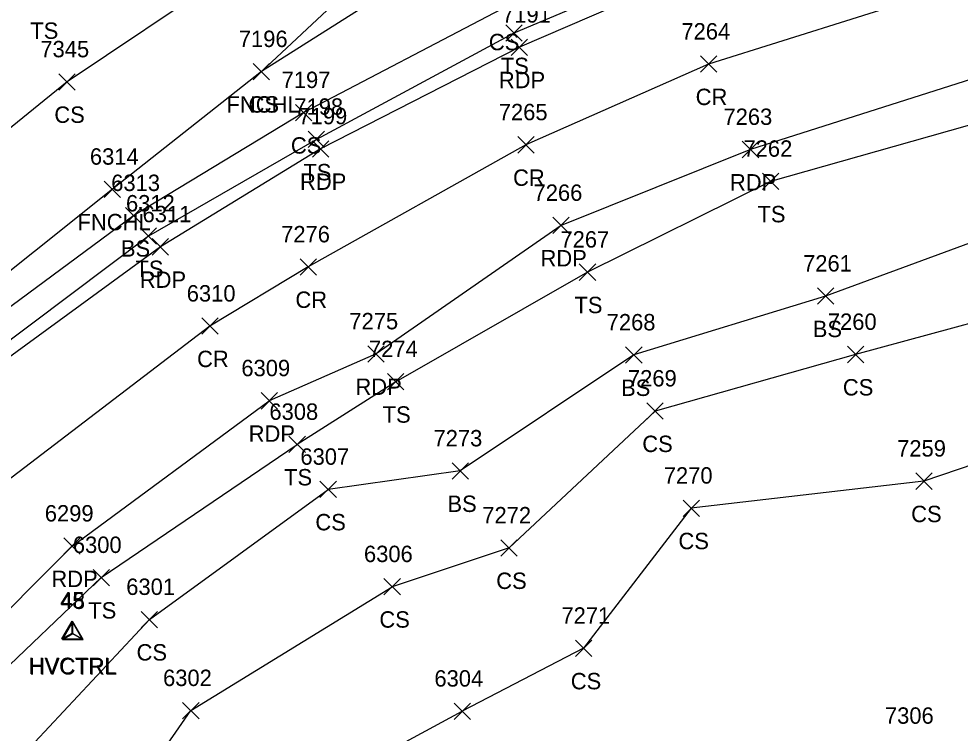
# Model space of a CAD drawing. Extents: x 1505656 to 1508446, y 700805 to 703031.
# Drawn here: x 1507999.2 to 1508114, y 701283 to 701370.1 of the extents above; entities that cross this region are included whole.
import ezdxf

# ---------------------------------------------------------------- set-up
doc = ezdxf.new("R2010")
doc.units = 0
for name, color, linetype in [('C_A', 7, 'Continuous'), ('C_I', 7, 'Continuous'), ('CPSM', 7, 'Continuous'), ('L_A', 7, 'Continuous'), ('L_I', 7, 'Continuous'), ('L_TIC', 7, 'Continuous'), ('LELB', 7, 'Continuous'), ('LFNC', 7, 'Continuous'), ('P_A', 7, 'Continuous'), ('P_I', 7, 'Continuous'), ('P_TIC', 7, 'Continuous'), ('PET', 7, 'Continuous'), ('PRC', 7, 'Continuous')]:
    doc.layers.add(name, color=color, linetype=linetype)

msp = doc.modelspace()

# ---------------------------------------------------------------- linework, layer by layer
at = {"layer": 'CPSM'}
for p, q in [((1508004.48, 701294.46), (1508005.73, 701296.63)), ((1508004.57, 701294.4), (1508005.82, 701296.57)), ((1508006.98, 701294.46), (1508005.73, 701296.63)), ((1508005.73, 701295.18), (1508005.73, 701296.63)), ((1508007.07, 701294.4), (1508005.82, 701296.57)), ((1508005.82, 701295.12), (1508005.82, 701296.57)), ((1508004.48, 701294.46), (1508005.73, 701295.18)), ((1508004.57, 701294.4), (1508005.82, 701295.12)), ((1508005.73, 701295.18), (1508005.73, 701295.18)), ((1508005.73, 701295.18), (1508006.98, 701294.46)), ((1508005.82, 701295.12), (1508005.82, 701295.12)), ((1508005.82, 701295.12), (1508007.07, 701294.4)), ((1508004.48, 701294.46), (1508006.98, 701294.46)), ((1508004.57, 701294.4), (1508007.07, 701294.4))]:
    msp.add_line(p, q, dxfattribs=at)
at = {"layer": 'L_TIC'}
for points in [[(1508058.61, 701367.36), (1508060.61, 701369.36)], [(1508060.61, 701367.36), (1508058.61, 701369.36)], [(1508027.82, 701362.66), (1508029.82, 701364.66)], [(1508029.82, 701362.66), (1508027.82, 701364.66)], [(1508027.82, 701362.66), (1508029.82, 701364.66)], [(1508029.82, 701362.66), (1508027.82, 701364.66)], [(1508004.13, 701361.41), (1508006.13, 701363.41)], [(1508006.13, 701361.41), (1508004.13, 701363.41)], [(1508032.98, 701357.66), (1508034.98, 701359.66)], [(1508034.98, 701357.66), (1508032.98, 701359.66)], [(1508034.53, 701354.4), (1508036.53, 701356.4)], [(1508036.53, 701354.4), (1508034.53, 701356.4)], [(1508089.91, 701349.28), (1508091.91, 701351.28)], [(1508091.91, 701349.28), (1508089.91, 701351.28)], [(1508009.65, 701348.31), (1508011.65, 701350.31)], [(1508011.65, 701348.31), (1508009.65, 701350.31)], [(1508012.25, 701345.1), (1508014.25, 701347.1)], [(1508014.25, 701345.1), (1508012.25, 701347.1)], [(1508014.05, 701342.61), (1508016.05, 701344.61)], [(1508016.05, 701342.61), (1508014.05, 701344.61)], [(1508067.59, 701338.2), (1508069.59, 701340.2)], [(1508069.59, 701338.2), (1508067.59, 701340.2)], [(1508096.62, 701335.28), (1508098.62, 701337.28)], [(1508098.62, 701335.28), (1508096.62, 701337.28)], [(1508073.24, 701328.1), (1508075.24, 701330.1)], [(1508075.24, 701328.1), (1508073.24, 701330.1)], [(1508100.29, 701328.16), (1508102.29, 701330.16)], [(1508102.29, 701328.16), (1508100.29, 701330.16)], [(1508044.2, 701324.84), (1508046.2, 701326.84)], [(1508046.2, 701324.84), (1508044.2, 701326.84)], [(1508075.83, 701321.26), (1508077.83, 701323.26)], [(1508077.83, 701321.26), (1508075.83, 701323.26)], [(1508032.18, 701317.19), (1508034.18, 701319.19)], [(1508034.18, 701317.19), (1508032.18, 701319.19)], [(1508052.07, 701313.95), (1508054.07, 701315.95)], [(1508054.07, 701313.95), (1508052.07, 701315.95)], [(1508108.62, 701312.71), (1508110.62, 701314.71)], [(1508110.62, 701312.71), (1508108.62, 701314.71)], [(1508035.96, 701311.71), (1508037.96, 701313.71)], [(1508037.96, 701311.71), (1508035.96, 701313.71)], [(1508080.24, 701309.41), (1508082.24, 701311.41)], [(1508082.24, 701309.41), (1508080.24, 701311.41)], [(1508058.02, 701304.56), (1508060.02, 701306.56)], [(1508060.02, 701304.56), (1508058.02, 701306.56)], [(1508008.3, 701300.95), (1508010.3, 701302.95)], [(1508010.3, 701300.95), (1508008.3, 701302.95)], [(1508043.77, 701299.84), (1508045.77, 701301.84)], [(1508045.77, 701299.84), (1508043.77, 701301.84)], [(1508014.16, 701295.83), (1508016.16, 701297.83)], [(1508016.16, 701295.83), (1508014.16, 701297.83)], [(1508067.11, 701292.32), (1508069.11, 701294.32)], [(1508069.11, 701292.32), (1508067.11, 701294.32)], [(1508019.22, 701284.72), (1508021.22, 701286.72)], [(1508021.22, 701284.72), (1508019.22, 701286.72)], [(1508052.31, 701284.65), (1508054.31, 701286.65)], [(1508054.31, 701284.65), (1508052.31, 701286.65)]]:
    msp.add_lwpolyline(points, dxfattribs=at)
at = {"layer": 'LELB'}
for points in [[(1508182.44, 701413.55), (1508154.24, 701408.79), (1508127.05, 701403.24), (1508100.22, 701395.21), (1508075.33, 701393.9), (1508052.69, 701378.8), (1508028.82, 701363.66)], [(1508213.98, 701405.2), (1508182.11, 701404.78), (1508154.42, 701400.55), (1508127.94, 701396.28), (1508101.95, 701388.78), (1508081.59, 701382.53), (1508058.12, 701371.27), (1508033.98, 701358.66)], [(1508258.5, 701398.83), (1508257.61, 701397.01), (1508250.51, 701398.31), (1508213.52, 701400.74), (1508181.82, 701400.08), (1508154.92, 701397.54), (1508129.22, 701392.72), (1508102.47, 701385.22), (1508082.88, 701378.2), (1508059.61, 701368.36), (1508035.53, 701355.4)], [(1508044.7, 701391.76), (1508024.18, 701375.23), (1508005.13, 701362.41), (1507984.14, 701345.4), (1507969.45, 701332.86)], [(1508431.77, 701280.78), (1508387.5, 701311.78), (1508348.97, 701335.33), (1508315.24, 701350.05), (1508280.7, 701361.4), (1508246.94, 701368.96), (1508205.68, 701371.2), (1508166.85, 701368.48), (1508132.13, 701361.93), (1508090.91, 701350.28), (1508068.59, 701339.2), (1508045.2, 701325.84)], [(1508013.25, 701346.1), (1507984.49, 701324.83), (1507956.47, 701302.43), (1507918.76, 701270.83), (1507904.06, 701248.78), (1507886.68, 701234.44), (1507873.56, 701226.96), (1507860, 701227.91), (1507852, 701227.74), (1507843.18, 701230.27), (1507815.13, 701253.1), (1507771.9, 701280.14), (1507738.23, 701303.16), (1507696.59, 701329.67), (1507663.2, 701353.11), (1507646.46, 701366.45)], [(1508015.05, 701343.61), (1507986.33, 701322.01), (1507960.59, 701298.46), (1507925.28, 701262.85), (1507907.53, 701244.92), (1507889.25, 701230.66), (1507874.35, 701224.63), (1507863.53, 701221.86), (1507853.81, 701222.35), (1507841.84, 701226.62), (1507812.69, 701248.41), (1507769.98, 701276.58), (1507735.61, 701299.67), (1507693.17, 701327.02), (1507661.01, 701349.45), (1507641.82, 701365.1)], [(1508427.04, 701274.81), (1508383.39, 701305.02), (1508343.87, 701327.27), (1508312.64, 701340.78), (1508276.93, 701353.72), (1508244, 701360.07), (1508205.43, 701361.69), (1508168.36, 701354.34), (1508134.71, 701349.92), (1508097.62, 701336.28), (1508074.24, 701329.1), (1508053.07, 701314.95)], [(1508033.98, 701358.66), (1508013.25, 701346.1)], [(1508035.53, 701355.4), (1508015.05, 701343.61)], [(1508414.72, 701258.98), (1508371.7, 701288.23), (1508339.69, 701321.62), (1508307.33, 701328.77), (1508272.19, 701343.52), (1508240.89, 701345.31), (1508205.68, 701351.06), (1508171.2, 701346.58), (1508137.21, 701338.92), (1508101.29, 701329.16), (1508076.83, 701322.26), (1508059.02, 701305.56)], [(1508401.54, 701242.66), (1508359.95, 701269.54), (1508323.47, 701299.9), (1508295.21, 701313.88), (1508267.65, 701336.35), (1508238.22, 701330.67), (1508206.39, 701336.2), (1508171.07, 701329.74), (1508138.79, 701323.63), (1508109.62, 701313.71), (1508081.24, 701310.41), (1508068.11, 701293.32)], [(1508045.2, 701325.84), (1508033.18, 701318.19)], [(1508228.4, 701034.72), (1508236.32, 701028.83), (1508243.46, 701016.95), (1508237.79, 700999.93), (1508220.38, 700978.23), (1508211.63, 700976.18), (1508200.23, 700981.48), (1508176.08, 700993.3), (1508134.87, 701022.61), (1508102.05, 701043.73), (1508059.54, 701072.45), (1508045.58, 701083.25), (1508024.83, 701096.46), (1507993.8, 701118), (1507968.48, 701136.48), (1507954.54, 701151.1), (1507949.82, 701167.81), (1507943.91, 701185.44), (1507939.54, 701206.06), (1507946.42, 701227.54), (1507956.39, 701251.26), (1507981.34, 701275.27), (1508009.3, 701301.95), (1508033.18, 701318.19)], [(1508053.07, 701314.95), (1508036.96, 701312.71)], [(1508048.25, 701090.17), (1508038.9, 701099.87), (1508019.4, 701116.17), (1507993.07, 701131.43), (1507969.72, 701149.95), (1507967.54, 701158.95), (1507958.08, 701169.36), (1507953.29, 701189.82), (1507951.66, 701203.3), (1507954.81, 701222.67), (1507960.51, 701249.68), (1507988.9, 701268.79), (1508015.16, 701296.83), (1508036.96, 701312.71)], [(1508059.02, 701305.56), (1508044.77, 701300.84)], [(1508054.09, 701106.9), (1508050.1, 701111.81), (1508034.25, 701129.71), (1508013.43, 701157.93), (1507988.63, 701183.11), (1507971.85, 701202.21), (1507963.21, 701203.86), (1507962.78, 701208.8), (1507964.86, 701212.32), (1507963.27, 701216.4), (1507971.63, 701238), (1507994.3, 701254.39), (1508003.73, 701261.93), (1508020.22, 701285.72), (1508044.77, 701300.84)], [(1508068.11, 701293.32), (1508053.31, 701285.65)], [(1507968.36, 701207.62), (1507970.45, 701210.28), (1507981.54, 701232.46), (1508001.49, 701247.82), (1508006.34, 701254.04), (1508020.38, 701264.97), (1508029.55, 701272.81), (1508053.31, 701285.65)]]:
    msp.add_lwpolyline(points, dxfattribs=at)
at = {"layer": 'LFNC'}
for points in [[(1507703.46, 701543.53), (1507750.96, 701530.99), (1507801.07, 701516.67), (1507850.61, 701502.48), (1507903.46, 701487.51), (1507950.87, 701474.23), (1508002.24, 701459.96), (1508054.23, 701445.25), (1508102.48, 701432.1), (1508087.33, 701416.79), (1508080.06, 701410.17), (1508073.75, 701404.93), (1508071.13, 701402.05), (1508049.1, 701382.67), (1508028.82, 701363.66)], [(1508028.82, 701363.66), (1508010.65, 701349.31)], [(1508010.65, 701349.31), (1507982.28, 701326.68), (1507954.39, 701304.75), (1507916.99, 701276.14)]]:
    msp.add_lwpolyline(points, dxfattribs=at)
at = {"layer": 'P_TIC'}
for points in [[(1508059.29, 701365.64), (1508061.29, 701367.64)], [(1508061.29, 701365.64), (1508059.29, 701367.64)], [(1508082.35, 701363.58), (1508084.35, 701365.58)], [(1508084.35, 701363.58), (1508082.35, 701365.58)], [(1508035.04, 701353.24), (1508037.04, 701355.24)], [(1508037.04, 701353.24), (1508035.04, 701355.24)], [(1508060.08, 701353.73), (1508062.08, 701355.73)], [(1508062.08, 701353.73), (1508060.08, 701355.73)], [(1508087.47, 701353.16), (1508089.47, 701355.16)], [(1508089.47, 701353.16), (1508087.47, 701355.16)], [(1508064.37, 701343.9), (1508066.37, 701345.9)], [(1508066.37, 701343.9), (1508064.37, 701345.9)], [(1508015.5, 701341.29), (1508017.5, 701343.29)], [(1508017.5, 701341.29), (1508015.5, 701343.29)], [(1508033.54, 701338.84), (1508035.54, 701340.84)], [(1508035.54, 701338.84), (1508033.54, 701340.84)], [(1508021.55, 701331.62), (1508023.55, 701333.62)], [(1508023.55, 701331.62), (1508021.55, 701333.62)], [(1508041.81, 701328.23), (1508043.81, 701330.23)], [(1508043.81, 701328.23), (1508041.81, 701330.23)], [(1508028.78, 701322.51), (1508030.78, 701324.51)], [(1508030.78, 701322.51), (1508028.78, 701324.51)], [(1508004.73, 701304.79), (1508006.73, 701306.79)], [(1508006.73, 701304.79), (1508004.73, 701306.79)]]:
    msp.add_lwpolyline(points, dxfattribs=at)
at = {"layer": 'PET'}
for points in [[(1508267.84, 701395.95), (1508264.97, 701393.77), (1508257.79, 701394.39), (1508250.14, 701395.96), (1508213.15, 701398.84), (1508181.86, 701398.44), (1508154.65, 701395.67), (1508129.23, 701390.98), (1508103.36, 701383.73), (1508083.42, 701376.64), (1508060.29, 701366.64), (1508036.04, 701354.24)], [(1508433.77, 701283.19), (1508388.89, 701313.87), (1508350.43, 701338.64), (1508317.12, 701354.6), (1508282.93, 701365.94), (1508247.82, 701373.14), (1508206.34, 701376.59), (1508165.4, 701373.99), (1508130.75, 701367.61), (1508088.47, 701354.16), (1508065.37, 701344.9), (1508042.81, 701329.23)], [(1508036.04, 701354.24), (1508016.5, 701342.29)], [(1508016.5, 701342.29), (1507987.69, 701321.26), (1507962.25, 701296.77), (1507926.14, 701261.09), (1507909.38, 701242.5), (1507891.13, 701228.54), (1507874.46, 701220.75), (1507860.61, 701217.5), (1507848.3, 701219.64), (1507839.06, 701222.13)], [(1508042.81, 701329.23), (1508029.78, 701323.51)], [(1507948.13, 701145), (1507937.67, 701159.33), (1507928.72, 701179.19), (1507927.12, 701193.3), (1507928.09, 701211.74), (1507932.34, 701224.77), (1507943.29, 701240.9), (1507956.68, 701256.6), (1508005.73, 701305.79), (1508029.78, 701323.51)]]:
    msp.add_lwpolyline(points, dxfattribs=at)
at = {"layer": 'PRC'}
for points in [[(1508314.49, 701368.02), (1508284.73, 701376.21), (1508248.43, 701384.6), (1508206.84, 701387.54), (1508162.35, 701385.25), (1508128.66, 701378.83), (1508083.35, 701364.58), (1508061.08, 701354.73), (1508034.54, 701339.84)], [(1508034.54, 701339.84), (1508022.55, 701332.62)], [(1508022.55, 701332.62), (1507994.76, 701311.42), (1507970.36, 701289.41), (1507934.61, 701251.6), (1507912.41, 701224.01), (1507894.43, 701198.4), (1507885.27, 701189.48)]]:
    msp.add_lwpolyline(points, dxfattribs=at)

# ---------------------------------------------------------------- texts
at = {"layer": 'C_A'}
for p in [(1508000.43, 701290.18), (1508000.51, 701290.12)]:
    msp.add_text('HVCTRL', height=2, dxfattribs=at).set_placement(p)
at = {"layer": 'C_I'}
for s, p in [('45', (1508004.27, 701298.18)), ('48', (1508004.35, 701298.12))]:
    msp.add_text(s, height=2, dxfattribs=at).set_placement(p)
at = {"layer": 'L_A'}
for s, p in [('TS', (1508000.64, 701367.66)), ('CS', (1508056.56, 701366.27)), ('TS', (1508058.02, 701363.36)), ('FNCHL', (1508024.57, 701358.66)), ('CS', (1508027.26, 701358.66)), ('CS', (1508003.57, 701357.41)), ('CS', (1508032.42, 701353.66)), ('TS', (1508033.94, 701350.4)), ('TS', (1508089.32, 701345.28)), ('FNCHL', (1508006.4, 701344.31)), ('BS', (1508011.69, 701341.1)), ('TS', (1508013.46, 701338.61)), ('TS', (1508067, 701334.2)), ('BS', (1508096.06, 701331.28)), ('BS', (1508072.68, 701324.1)), ('CS', (1508099.73, 701324.16)), ('TS', (1508043.61, 701320.84)), ('CS', (1508075.27, 701317.26)), ('TS', (1508031.59, 701313.19)), ('BS', (1508051.51, 701309.95)), ('CS', (1508108.06, 701308.71)), ('CS', (1508035.4, 701307.71)), ('CS', (1508079.68, 701305.41)), ('CS', (1508057.46, 701300.56)), ('TS', (1508007.71, 701296.95)), ('CS', (1508043.21, 701295.84)), ('CS', (1508013.6, 701291.83)), ('CS', (1508066.55, 701288.32))]:
    msp.add_text(s, height=2, dxfattribs=at).set_placement(p)
at = {"layer": 'L_I'}
for s, p in [('7196', (1508026.07, 701366.66)), ('7196', (1508026.07, 701366.66)), ('7345', (1508001.87, 701365.41)), ('7197', (1508031.29, 701361.66)), ('7198', (1508032.84, 701358.4)), ('7262', (1508087.61, 701353.28)), ('6314', (1508007.91, 701352.31)), ('6313', (1508010.51, 701349.1)), ('6312', (1508012.31, 701346.61)), ('7267', (1508065.29, 701342.2)), ('7261', (1508094.88, 701339.28)), ('7268', (1508070.93, 701332.1)), ('7260', (1508097.9, 701332.16)), ('7274', (1508041.94, 701328.84)), ('7269', (1508073.52, 701325.26)), ('6308', (1508029.8, 701321.19)), ('7273', (1508049.81, 701317.95)), ('7259', (1508106.35, 701316.71)), ('6307', (1508033.58, 701315.71)), ('7270', (1508077.89, 701313.41)), ('7272', (1508055.76, 701308.56)), ('6300', (1508005.83, 701304.95)), ('6306', (1508041.33, 701303.84)), ('6301', (1508012.34, 701299.83)), ('7271', (1508065.41, 701296.32)), ('6302', (1508016.83, 701288.72)), ('6304', (1508049.92, 701288.65)), ('7306', (1508104.86, 701284.12))]:
    msp.add_text(s, height=2, dxfattribs=at).set_placement(p)
at = {"layer": 'P_A'}
for s, p in [('RDP', (1508057.78, 701361.64)), ('CR', (1508081.78, 701359.58)), ('RDP', (1508033.53, 701349.24)), ('CR', (1508059.51, 701349.73)), ('RDP', (1508085.96, 701349.16)), ('RDP', (1508062.86, 701339.9)), ('RDP', (1508013.99, 701337.29)), ('CR', (1508032.97, 701334.84)), ('CR', (1508020.98, 701327.62)), ('RDP', (1508040.29, 701324.23)), ('RDP', (1508027.27, 701318.51)), ('RDP', (1508003.21, 701300.79))]:
    msp.add_text(s, height=2, dxfattribs=at).set_placement(p)
at = {"layer": 'P_I'}
for s, p in [('7191', (1508058.17, 701369.64)), ('7264', (1508080.04, 701367.58)), ('7199', (1508033.34, 701357.24)), ('7265', (1508057.77, 701357.73)), ('7263', (1508085.17, 701357.16)), ('7266', (1508062.01, 701347.9)), ('6311', (1508014.33, 701345.29)), ('7276', (1508031.23, 701342.84)), ('6310', (1508019.72, 701335.62)), ('7275', (1508039.55, 701332.23)), ('6309', (1508026.38, 701326.51)), ('6299', (1508002.41, 701308.79))]:
    msp.add_text(s, height=2, dxfattribs=at).set_placement(p)

doc.saveas('drawing.dxf')
